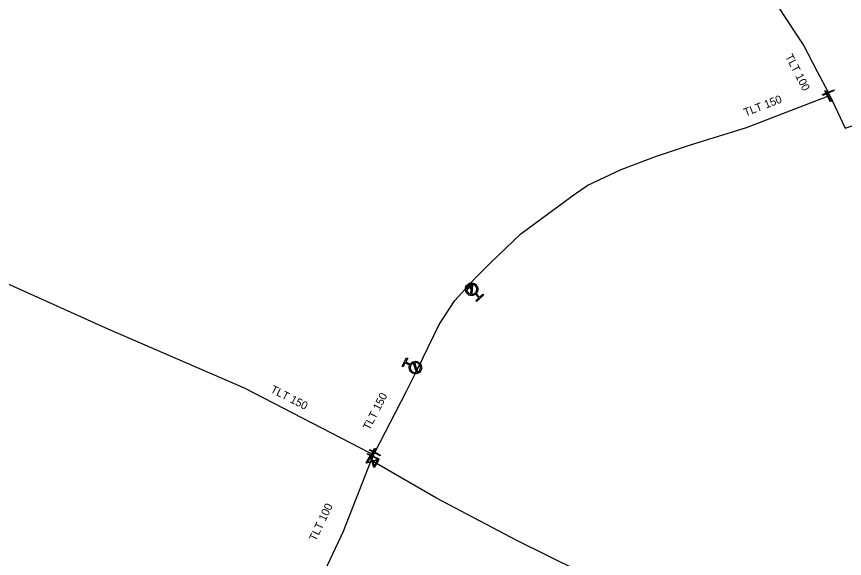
# Model space of a CAD drawing. Extents: x -643842 to -636370, y -1119190 to -1110210.
# Drawn here: x -642006 to -641871.5, y -1113819 to -1113730.9 of the extents above; entities that cross this region are included whole.
import ezdxf

# ---------------------------------------------------------------- set-up
doc = ezdxf.new("R2010")
doc.units = 0
for name, color, linetype in [('Default', 7, 'Continuous'), ('Level 16', 7, 'Continuous'), ('Level 20', 7, 'Continuous'), ('Level 21', 7, 'Continuous'), ('Level 23', 7, 'Continuous'), ('Level 33', 7, 'Continuous')]:
    doc.layers.add(name, color=color, linetype=linetype)

msp = doc.modelspace()

# ---------------------------------------------------------------- linework, layer by layer
at = {"layer": 'Default'}
for points in [[(-641931.46, -1113776.05), (-641931.74, -1113776.27), (-641932.11, -1113776.25), (-641932.52, -1113776.23), (-641932.8, -1113775.92), (-641933.08, -1113775.62), (-641933.06, -1113775.2), (-641933.04, -1113774.79), (-641932.73, -1113774.51), (-641932.43, -1113774.23), (-641932.02, -1113774.25), (-641931.6, -1113774.27), (-641931.32, -1113774.57), (-641931.04, -1113774.88), (-641931.06, -1113775.29), (-641931.07, -1113775.66), (-641931.32, -1113775.92)], [(-641932.11, -1113774.44), (-641932.39, -1113774.46), (-641932.61, -1113774.65), (-641932.85, -1113774.88), (-641932.87, -1113775.21), (-641932.88, -1113775.55), (-641932.66, -1113775.8), (-641932.46, -1113776.01), (-641932.19, -1113776.05)], [(-641932.01, -1113776.06), (-641931.73, -1113776.05), (-641931.51, -1113775.85), (-641931.26, -1113775.62), (-641931.24, -1113775.29), (-641931.23, -1113774.95), (-641931.46, -1113774.7), (-641931.66, -1113774.49), (-641931.93, -1113774.45)], [(-641942.04, -1113787.43), (-641941.85, -1113787.12), (-641941.5, -1113787.01), (-641941.11, -1113786.89), (-641940.74, -1113787.08), (-641940.37, -1113787.27), (-641940.25, -1113787.67), (-641940.12, -1113788.06), (-641940.31, -1113788.43), (-641940.5, -1113788.8), (-641940.9, -1113788.92), (-641941.29, -1113789.05), (-641941.66, -1113788.86), (-641942.03, -1113788.67), (-641942.15, -1113788.27), (-641942.27, -1113787.92), (-641942.13, -1113787.59)], [(-641941.53, -1113787.23), (-641941.79, -1113787.34), (-641941.92, -1113787.6), (-641942.08, -1113787.9), (-641941.98, -1113788.22), (-641941.88, -1113788.54), (-641941.58, -1113788.69), (-641941.32, -1113788.83), (-641941.04, -1113788.77)], [(-641940.87, -1113788.71), (-641940.61, -1113788.6), (-641940.48, -1113788.34), (-641940.33, -1113788.05), (-641940.43, -1113787.73), (-641940.53, -1113787.4), (-641940.83, -1113787.25), (-641941.09, -1113787.12), (-641941.36, -1113787.17)]]:
    msp.add_open_spline(points, degree=3, dxfattribs=at)
at = {"layer": 'Level 16'}
for points in [[(-641875.08, -1113743.63), (-641873.25, -1113742.83), (-641873.2, -1113742.95), (-641875.03, -1113743.75), (-641875.08, -1113743.63)], [(-641874.61, -1113742.95), (-641873.7, -1113744.73), (-641873.81, -1113744.79), (-641874.72, -1113743.01), (-641874.61, -1113742.95)], [(-641932.99, -1113775.44), (-641931.97, -1113774.34), (-641931.91, -1113774.4), (-641932.93, -1113775.5), (-641932.99, -1113775.44)], [(-641948.68, -1113802.87), (-641947.86, -1113801.04), (-641947.74, -1113801.09), (-641948.57, -1113802.92), (-641948.68, -1113802.87)], [(-641948.61, -1113801.26), (-641946.85, -1113802.19), (-641946.91, -1113802.3), (-641948.67, -1113801.37), (-641948.61, -1113801.26)], [(-641947.16, -1113802.91), (-641947.91, -1113804.21), (-641947.97, -1113804.17), (-641948, -1113804.05), (-641948.22, -1113803.24), (-641949.15, -1113803.49), (-641949.21, -1113803.46), (-641948.46, -1113802.16), (-641948.4, -1113802.19), (-641948.15, -1113803.13), (-641947.34, -1113802.91), (-641947.22, -1113802.87), (-641947.16, -1113802.91)], [(-641949.05, -1113803.37), (-641948.24, -1113803.15), (-641948.46, -1113802.34), (-641949.05, -1113803.37)], [(-641948.95, -1113801.93), (-641947.14, -1113802.78), (-641947.19, -1113802.89), (-641949, -1113802.04), (-641948.95, -1113801.93)], [(-641947.32, -1113803), (-641948.13, -1113803.21), (-641947.91, -1113804.02), (-641947.32, -1113803)]]:
    msp.add_lwpolyline(points, dxfattribs=at)
at = {"layer": 'Level 21'}
for points in [[(-641873.9, -1113743.75), (-641874.14, -1113743.29), (-641875.92, -1113739.91), (-641878.16, -1113735.53), (-641882.26, -1113729.36), (-641885.55, -1113724.92), (-641888.37, -1113721.73), (-641893.14, -1113717.58), (-641895.32, -1113716), (-641905.37, -1113709.33), (-641912.23, -1113705.41), (-641929.14, -1113695.91), (-641935.76, -1113691.93), (-641952.96, -1113682.11), (-641958.15, -1113679.09), (-641977.2, -1113667.56), (-641979.98, -1113665.68), (-641996.54, -1113655.48), (-642004.64, -1113650.84)], [(-641873.9, -1113743.75), (-641871.4, -1113749.06), (-641864.69, -1113746.85), (-641860.66, -1113745.43), (-641853.57, -1113743.02), (-641842.45, -1113738.36), (-641838.43, -1113735.72), (-641833.85, -1113733.1), (-641825.41, -1113725.86), (-641822.11, -1113722.75), (-641816.55, -1113715.76), (-641811.68, -1113708.15), (-641808.01, -1113700.09), (-641803.55, -1113688.8)], [(-642107.86, -1113732.58), (-642107.54, -1113732.76), (-642104.77, -1113733.8), (-642086.27, -1113741.42), (-642073.89, -1113746.3), (-642051.85, -1113755), (-642037.88, -1113760.34), (-642013.06, -1113771.8), (-641991.15, -1113781.68), (-641969.02, -1113791.28), (-641948.59, -1113801.81), (-641948.21, -1113801.98), (-641947.93, -1113802.1)], [(-641940.81, -1113788.13), (-641937.34, -1113780.98), (-641934.78, -1113777.06), (-641932.65, -1113774.7), (-641931.47, -1113773.44), (-641929.01, -1113770.98), (-641924.1, -1113766.25), (-641918.71, -1113762.3), (-641915.28, -1113759.74), (-641913.19, -1113758.32), (-641907.78, -1113755.8), (-641902.21, -1113753.67), (-641896.53, -1113751.8), (-641887.43, -1113748.96), (-641874.21, -1113743.87), (-641873.9, -1113743.75)], [(-641947.93, -1113802.1), (-641947.76, -1113801.78), (-641942.64, -1113791.81), (-641940.81, -1113788.13), (-641941.2, -1113787.97)], [(-641956.73, -1113822.72), (-641952.85, -1113814.57), (-641948.37, -1113803.08), (-641948.25, -1113802.79), (-641948.07, -1113802.41), (-641947.93, -1113802.1)]]:
    msp.add_lwpolyline(points, dxfattribs=at)
at = {"layer": 'Level 23'}
for points in [[(-641932.65, -1113774.7), (-641932.45, -1113774.92), (-641932.06, -1113775.25)], [(-641885.25, -1113842.02), (-641885.52, -1113842.06), (-641886.02, -1113841.8), (-641885.82, -1113838.06), (-641886.09, -1113837.48), (-641887.39, -1113836.44), (-641895.76, -1113831.98), (-641901.25, -1113828.96), (-641914.58, -1113821.09), (-641924.74, -1113816.04), (-641937.78, -1113809.17), (-641948.19, -1113803.18), (-641948.37, -1113803.08)]]:
    msp.add_lwpolyline(points, dxfattribs=at)
at = {"layer": 'Level 33'}
for points in [[(-641932.19, -1113776.05), (-641932.11, -1113774.44)], [(-641931.93, -1113774.45), (-641932.01, -1113776.06)], [(-641931.32, -1113775.92), (-641930.77, -1113776.53), (-641930.26, -1113776.06), (-641930.13, -1113776.2), (-641931.29, -1113777.25), (-641931.41, -1113777.12), (-641930.9, -1113776.65), (-641931.46, -1113776.05)], [(-641942.13, -1113787.59), (-641942.85, -1113787.21), (-641943.17, -1113787.83), (-641943.34, -1113787.74), (-641942.62, -1113786.36), (-641942.45, -1113786.44), (-641942.77, -1113787.05), (-641942.04, -1113787.43)], [(-641941.04, -1113788.77), (-641941.53, -1113787.23)], [(-641941.36, -1113787.17), (-641940.87, -1113788.71)]]:
    msp.add_lwpolyline(points, dxfattribs=at)

# ---------------------------------------------------------------- texts
at = {"layer": 'Level 20'}
for s, rotation, p in [('TLT 100', 297.0859, (-641881.18, -1113737.41)), ('TLT 150', 21.0639, (-641887.61, -1113747.19)), ('TLT 150', 332.7326, (-641964.85, -1113791.92)), ('TLT 150', 62.8153, (-641948.65, -1113798.25)), ('TLT 100', 64.5421, (-641957.36, -1113816.27))]:
    msp.add_text(s, height=1.3, rotation=rotation, dxfattribs=at).set_placement(p)

doc.saveas('drawing.dxf')
